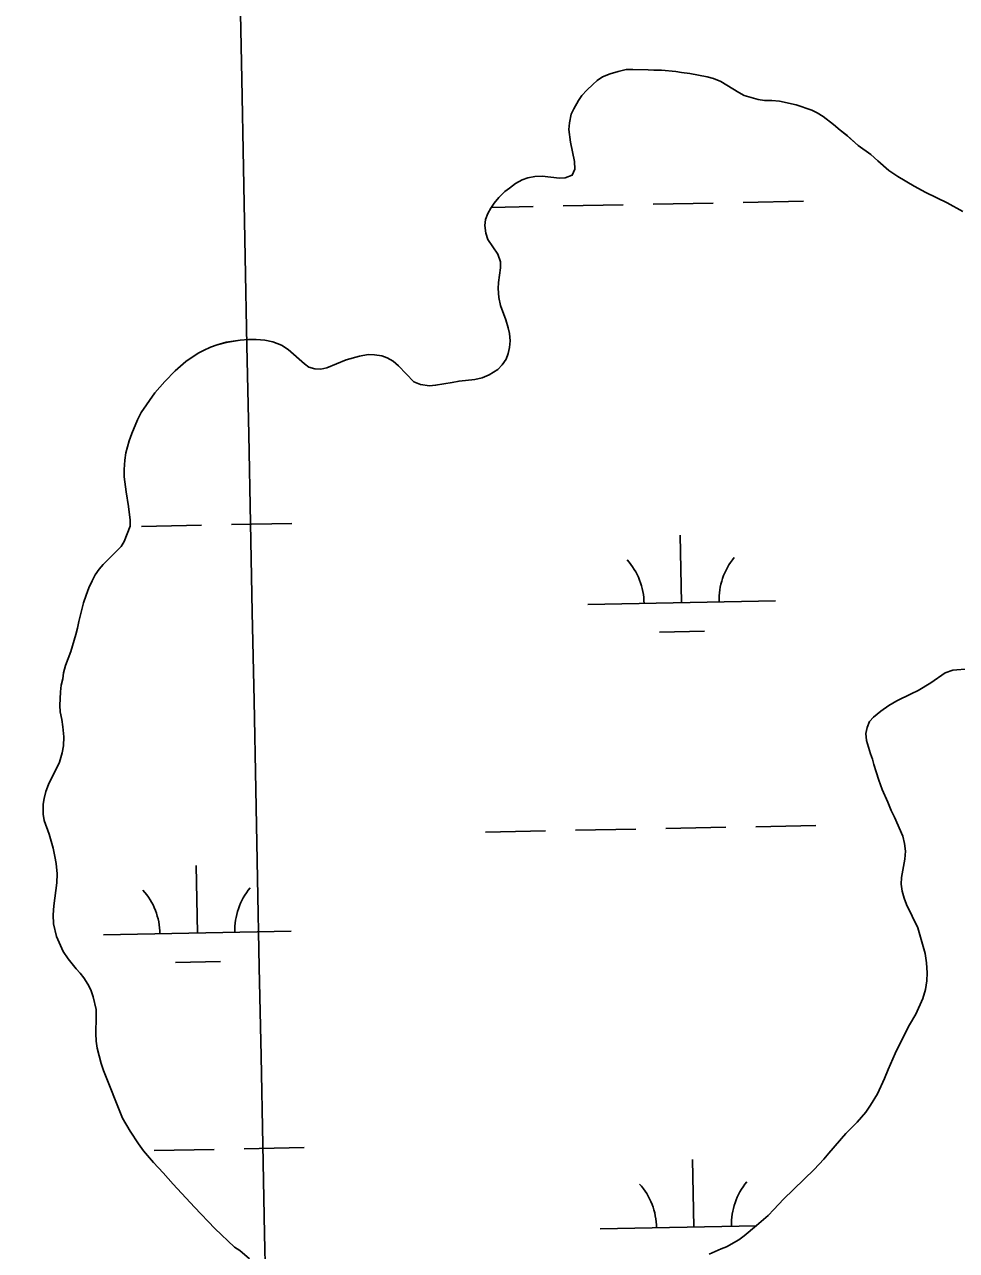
# Model space of a CAD drawing. Extents: x 3989314 to 4027622, y 243956 to 270014.
# Drawn here: x 4004063 to 4004560, y 252722 to 253375 of the extents above; entities that cross this region are included whole.
import ezdxf

# ---------------------------------------------------------------- set-up
doc = ezdxf.new("R2010")
doc.units = 0
for name, color, linetype in [('V-GRID-MAJR', 7, 'Continuous'), ('V-RIVR-EDGE', 7, 'Continuous'), ('V-WETL-SWMP', 7, 'Continuous')]:
    doc.layers.add(name, color=color, linetype=linetype)

msp = doc.modelspace()

# ---------------------------------------------------------------- linework, layer by layer
at = {"layer": 'V-GRID-MAJR'}
msp.add_spline([(4004252.85, 249607.96), (4004133.03, 255664.57), (4004013.15, 261724.27), (4003893.27, 267783.96), (4003893.21, 267787.05)], degree=3, dxfattribs=at)
at = {"layer": 'V-RIVR-EDGE'}
for points in [[(4004434.11, 253344.77), (4004430.27, 253346.34), (4004426.81, 253347.26), (4004417.57, 253349.12), (4004413.2, 253349.54), (4004410.12, 253350.07), (4004402.54, 253350.76), (4004398.43, 253350.79), (4004395.35, 253351.07), (4004387.26, 253351.25), (4004383.66, 253351.14), (4004379.41, 253350.15), (4004375.16, 253348.89), (4004371.17, 253347.24), (4004368.33, 253345.33), (4004365.87, 253343.17), (4004362.77, 253340.23), (4004360.18, 253337.29), (4004358.36, 253334.74), (4004355.89, 253330.26), (4004354.46, 253327.31), (4004353.53, 253322.69), (4004353.25, 253319.22), (4004353.98, 253312.53), (4004356.22, 253302.24), (4004356.45, 253298.13), (4004355.02, 253294.93), (4004351.28, 253293.41), (4004348.2, 253293.3), (4004338.95, 253294.26), (4004335.1, 253294.15), (4004331.23, 253293.41), (4004328.27, 253292.4), (4004324.66, 253290.5), (4004321.56, 253287.95), (4004319.11, 253286.17), (4004315.88, 253282.97), (4004313.41, 253279.91), (4004311.6, 253277.35), (4004310.04, 253274.53), (4004308.73, 253271.33), (4004308.45, 253267.99), (4004308.94, 253264), (4004310.07, 253260.53), (4004315.29, 253252.78), (4004316.81, 253248.66), (4004316.79, 253245.58), (4004315.71, 253237.62), (4004315.43, 253234.41), (4004315.78, 253229.65), (4004316.78, 253225.4), (4004319.56, 253217.8), (4004320.81, 253213.55), (4004321.57, 253210.46), (4004321.93, 253206.61), (4004321.52, 253203.01), (4004320.85, 253199.93), (4004319.81, 253196.86), (4004317.73, 253193.79), (4004315.27, 253191.36), (4004310.75, 253188.43), (4004307.02, 253186.92), (4004303.03, 253186.05), (4004294.67, 253185.2), (4004291.07, 253184.45), (4004282.19, 253182.97), (4004278.98, 253182.6), (4004274.1, 253183.28), (4004270.51, 253184.85), (4004262.47, 253193.25), (4004259.54, 253195.71), (4004256.33, 253197.53), (4004253.51, 253198.58), (4004249.66, 253199.12), (4004246.32, 253199.27), (4004241.56, 253198.4), (4004234.48, 253196.52), (4004224.3, 253192.21), (4004220.96, 253191.47), (4004217.75, 253191.62), (4004214.67, 253192.54), (4004212.24, 253194.35), (4004203.68, 253201.99), (4004200.1, 253204.33), (4004195.48, 253206.03), (4004191.12, 253206.96), (4004186.5, 253207.37), (4004182.51, 253207.4), (4004178.01, 253206.91), (4004170.55, 253205.81), (4004165.79, 253204.42), (4004162.18, 253203.16), (4004158.45, 253201.52), (4004155.61, 253200.12), (4004149.03, 253195.54), (4004143.47, 253190.57), (4004137.91, 253184.95), (4004132.6, 253178.94), (4004125.2, 253168.45), (4004123.25, 253164.48), (4004120.25, 253157.31)], [(4004563.18, 253275.57), (4004554.73, 253280.12), (4004543.33, 253285.72), (4004537.19, 253288.97), (4004528.48, 253294.17), (4004523.62, 253297.41), (4004517.74, 253302.46), (4004514.04, 253305.96), (4004507.26, 253310.75), (4004501.39, 253315.93), (4004497.68, 253318.78), (4004494.23, 253321.89), (4004488.73, 253326.04), (4004485.53, 253328.12), (4004482.58, 253329.42), (4004474.38, 253332.43), (4004465.4, 253334.29), (4004461.42, 253334.57), (4004457.43, 253334.6), (4004454.1, 253335.26), (4004446.53, 253337.37), (4004443.71, 253338.93), (4004434.11, 253344.77)], [(4004120.25, 253157.31), (4004118.81, 253153.33), (4004117.1, 253146.92), (4004116.56, 253143.07), (4004116.27, 253138.06), (4004116.24, 253134.08), (4004117.22, 253126.1), (4004118.58, 253118.39), (4004119.43, 253111.05), (4004119.41, 253107.84), (4004116.27, 253099.77), (4004114.58, 253097.08), (4004110.06, 253092.36), (4004105.01, 253087.38), (4004102.94, 253084.95), (4004100.86, 253082.01), (4004099.17, 253078.81), (4004097.48, 253075.09), (4004095.91, 253071.12), (4004094.6, 253067.02), (4004092.09, 253057.14), (4004091.42, 253053.55), (4004090.5, 253050.21), (4004087.74, 253041.11), (4004085, 253033.67), (4004083.94, 253029.69), (4004083.54, 253026.61), (4004082.74, 253023.15), (4004082.33, 253019.68), (4004081.9, 253012.36), (4004082.14, 253009.02), (4004083.01, 253004.9), (4004083.63, 253000.91), (4004084.1, 252995.64), (4004083.81, 252990.76), (4004083.15, 252987.17), (4004081.7, 252982.16), (4004075.97, 252970.25), (4004074.53, 252966.54), (4004073.61, 252962.82), (4004073.07, 252959.74), (4004073.04, 252954.34), (4004073.66, 252950.99)], [(4004530.24, 252917.15), (4004530.39, 252920.74), (4004532.25, 252930.5), (4004532.54, 252934.74), (4004532.05, 252938.72), (4004531.05, 252942.71), (4004526.75, 252952.89), (4004524.97, 252956.37), (4004523.07, 252960.75), (4004520.16, 252967.58), (4004518.27, 252972.48), (4004517.01, 252976.99), (4004515.62, 252980.85), (4004515, 252983.81), (4004513.86, 252986.64), (4004511.85, 252993.72), (4004511.49, 252997.45), (4004512.16, 253000.53), (4004513.46, 253003.74), (4004515.54, 253006.17), (4004519.41, 253009.35), (4004523.67, 253012.28), (4004527.93, 253014.82), (4004535.53, 253018.62), (4004539.27, 253020.27), (4004546.11, 253024.47), (4004553.73, 253029.68), (4004557.85, 253031.07), (4004566.46, 253031.91)], [(4004073.66, 252950.99), (4004076.31, 252943.78), (4004078.32, 252936.31), (4004079.32, 252931.94), (4004079.93, 252928.08), (4004080.54, 252922.68), (4004080.38, 252917.8), (4004078.76, 252905.6), (4004078.47, 252900.72), (4004078.56, 252895.97), (4004080.19, 252889.27), (4004083.74, 252881.28), (4004086.41, 252877.28), (4004090.61, 252871.99), (4004092.78, 252869.66), (4004094.7, 252867.2), (4004096.86, 252863.85), (4004098.38, 252860.76), (4004099.77, 252857.15), (4004101.27, 252850.33), (4004101.37, 252846.47), (4004101.05, 252837.48), (4004101.28, 252833.49), (4004101.9, 252829.76), (4004104.03, 252821.52), (4004105.29, 252817.79), (4004115.4, 252792.41), (4004119.34, 252785.45), (4004123.79, 252778.86), (4004126.6, 252775.12), (4004131.83, 252768.79), (4004137.06, 252763.36), (4004142.29, 252757.28), (4004153.77, 252745), (4004164.62, 252733.75), (4004174.96, 252723.66), (4004177.77, 252721.97), (4004183.01, 252717.57)], [(4004427.94, 252720.07), (4004434.26, 252722.85), (4004437.22, 252723.99), (4004443.67, 252727.67), (4004446.51, 252729.71), (4004453.23, 252735.19), (4004459.31, 252740.68), (4004462.41, 252743.74), (4004467.58, 252749.23), (4004483.88, 252765.06), (4004489.06, 252770.68), (4004491.65, 252773.87), (4004500.71, 252784.22), (4004506.79, 252790.35), (4004511.45, 252795.71), (4004513.92, 252799.3), (4004517.55, 252805.44), (4004521.33, 252813.51), (4004523.29, 252818.38), (4004527.08, 252826.84), (4004532.41, 252837.72), (4004534.76, 252842.21), (4004538.01, 252847.84), (4004541.79, 252856.29), (4004543.23, 252861.04), (4004543.91, 252865.66), (4004544.19, 252869.9), (4004543.71, 252875.3), (4004543.1, 252880.18), (4004539.08, 252893.83), (4004533.12, 252906.21), (4004531.86, 252909.68), (4004530.86, 252913.42), (4004530.24, 252917.15)]]:
    msp.add_lwpolyline(points, dxfattribs=at)
at = {"layer": 'V-WETL-SWMP'}
for p, q in [((4004311.84, 253277.69), (4004334.16, 253278.13)), ((4004350.16, 253278.45), (4004382.15, 253279.09)), ((4004398.15, 253279.41), (4004430.14, 253280.04)), ((4004446.14, 253280.36), (4004478.13, 253281)), ((4004125.51, 253107.77), (4004157.51, 253108.4)), ((4004173.5, 253108.72), (4004205.5, 253109.36)), ((4004413.23, 253067.06), (4004412.51, 253103.05)), ((4004363.24, 253066.06), (4004463.22, 253068.06)), ((4004401.54, 253051.39), (4004425.53, 253051.87)), ((4004452.77, 252947.75), (4004484.76, 252948.39)), ((4004308.79, 252944.88), (4004340.79, 252945.52)), ((4004356.79, 252945.84), (4004388.78, 252946.48)), ((4004404.78, 252946.8), (4004436.77, 252947.43)), ((4004155.24, 252891.07), (4004154.53, 252927.06)), ((4004105.25, 252890.08), (4004205.23, 252892.07)), ((4004143.55, 252875.4), (4004167.55, 252875.88)), ((4004132.14, 252775.16), (4004164.14, 252775.79)), ((4004180.13, 252776.11), (4004212.13, 252776.75)), ((4004419.85, 252734.45), (4004419.14, 252770.44)), ((4004369.86, 252733.45), (4004453.14, 252735.11))]:
    msp.add_line(p, q, dxfattribs=at)
for points in [[(4004308.94, 253264), (4004308.45, 253267.99), (4004308.73, 253271.33), (4004310.04, 253274.53), (4004311.6, 253277.35), (4004313.41, 253279.91), (4004315.88, 253282.97), (4004319.11, 253286.17), (4004321.56, 253287.95), (4004324.66, 253290.5), (4004328.27, 253292.4), (4004331.23, 253293.41), (4004335.1, 253294.15), (4004338.95, 253294.26), (4004348.2, 253293.3), (4004351.28, 253293.41), (4004355.02, 253294.92), (4004356.45, 253298.13), (4004356.22, 253302.24), (4004353.98, 253312.53), (4004353.25, 253319.22), (4004353.53, 253322.69), (4004354.46, 253327.31), (4004355.89, 253330.25), (4004358.36, 253334.74), (4004360.18, 253337.29), (4004362.77, 253340.23), (4004365.87, 253343.17), (4004368.33, 253345.33), (4004371.17, 253347.24), (4004375.16, 253348.89), (4004379.41, 253350.15), (4004383.66, 253351.15), (4004387.25, 253351.25), (4004395.35, 253351.07), (4004398.43, 253350.79), (4004402.54, 253350.76), (4004410.12, 253350.07), (4004413.2, 253349.54), (4004417.57, 253349.12), (4004426.81, 253347.26), (4004430.27, 253346.34), (4004434.11, 253344.77), (4004443.71, 253338.93), (4004446.53, 253337.37), (4004454.1, 253335.26), (4004457.43, 253334.6), (4004461.42, 253334.57), (4004465.4, 253334.29), (4004474.38, 253332.43), (4004482.58, 253329.42), (4004485.53, 253328.12), (4004488.73, 253326.04), (4004494.23, 253321.89), (4004497.68, 253318.78), (4004501.38, 253315.93), (4004507.26, 253310.75), (4004514.04, 253305.96), (4004517.74, 253302.46), (4004523.62, 253297.41), (4004528.48, 253294.17), (4004537.19, 253288.97), (4004543.33, 253285.72), (4004554.73, 253280.12), (4004563.18, 253275.56)], [(4004073.66, 252950.99), (4004073.04, 252954.34), (4004073.07, 252959.74), (4004073.61, 252962.82), (4004074.53, 252966.54), (4004075.97, 252970.25), (4004081.7, 252982.17), (4004083.15, 252987.17), (4004083.81, 252990.76), (4004084.1, 252995.64), (4004083.62, 253000.91), (4004083.01, 253004.9), (4004082.14, 253009.02), (4004081.9, 253012.36), (4004082.33, 253019.68), (4004082.74, 253023.15), (4004083.54, 253026.61), (4004083.94, 253029.69), (4004085, 253033.67), (4004087.75, 253041.11), (4004090.5, 253050.21), (4004091.42, 253053.55), (4004092.09, 253057.14), (4004094.6, 253067.02), (4004095.91, 253071.12), (4004097.48, 253075.09), (4004099.17, 253078.81), (4004100.86, 253082.01), (4004102.94, 253084.95), (4004105.01, 253087.38), (4004110.06, 253092.36), (4004114.58, 253097.08), (4004116.27, 253099.77), (4004119.41, 253107.84), (4004119.43, 253111.05), (4004118.58, 253118.39), (4004117.22, 253126.1), (4004116.24, 253134.08), (4004116.27, 253138.06), (4004116.56, 253143.07), (4004117.1, 253146.92), (4004118.81, 253153.33), (4004120.25, 253157.31), (4004123.25, 253164.48), (4004125.2, 253168.46), (4004132.6, 253178.94), (4004137.91, 253184.95), (4004143.47, 253190.56), (4004149.03, 253195.54), (4004155.61, 253200.12), (4004158.45, 253201.52), (4004162.18, 253203.16), (4004165.79, 253204.42), (4004170.55, 253205.8), (4004178.01, 253206.91), (4004182.51, 253207.4), (4004186.5, 253207.37), (4004191.12, 253206.96), (4004195.48, 253206.03), (4004200.1, 253204.33), (4004203.68, 253201.99), (4004212.24, 253194.35), (4004214.67, 253192.54), (4004217.75, 253191.62), (4004220.96, 253191.47), (4004224.3, 253192.22), (4004234.48, 253196.52), (4004241.56, 253198.4), (4004246.32, 253199.27), (4004249.66, 253199.12), (4004253.51, 253198.58), (4004256.33, 253197.53), (4004259.53, 253195.71), (4004262.47, 253193.25), (4004270.51, 253184.85), (4004274.1, 253183.28), (4004278.98, 253182.61), (4004282.19, 253182.97), (4004291.07, 253184.45), (4004294.67, 253185.2), (4004303.03, 253186.04), (4004307.02, 253186.92), (4004310.76, 253188.43), (4004315.27, 253191.36), (4004317.73, 253193.79), (4004319.81, 253196.86), (4004320.85, 253199.93), (4004321.52, 253203.01), (4004321.93, 253206.61), (4004321.57, 253210.46), (4004320.81, 253213.55), (4004319.56, 253217.8), (4004316.78, 253225.4), (4004315.78, 253229.65), (4004315.43, 253234.41), (4004315.71, 253237.62), (4004316.79, 253245.58), (4004316.81, 253248.66), (4004315.29, 253252.78), (4004310.07, 253260.53), (4004308.94, 253264)], [(4004566.46, 253031.91), (4004557.85, 253031.07), (4004553.73, 253029.68), (4004546.11, 253024.47), (4004539.27, 253020.27), (4004535.53, 253018.62), (4004527.93, 253014.82), (4004523.67, 253012.28), (4004519.41, 253009.35), (4004515.54, 253006.16), (4004513.46, 253003.74), (4004512.16, 253000.53), (4004511.49, 252997.45), (4004511.85, 252993.72), (4004513.86, 252986.64), (4004515, 252983.81), (4004515.62, 252980.85), (4004517.01, 252976.99), (4004518.27, 252972.48), (4004520.16, 252967.58), (4004523.07, 252960.76), (4004524.97, 252956.37), (4004526.75, 252952.89), (4004531.05, 252942.71), (4004532.05, 252938.72), (4004532.54, 252934.74), (4004532.25, 252930.5), (4004530.39, 252920.74), (4004530.24, 252917.15), (4004530.86, 252913.42), (4004531.86, 252909.68), (4004533.12, 252906.21), (4004539.08, 252893.83), (4004543.1, 252880.18), (4004543.71, 252875.3), (4004544.19, 252869.9), (4004543.91, 252865.66), (4004543.23, 252861.04), (4004541.79, 252856.29), (4004538.01, 252847.84), (4004534.76, 252842.21), (4004532.42, 252837.72), (4004527.08, 252826.84), (4004523.29, 252818.38), (4004521.33, 252813.51), (4004517.55, 252805.44), (4004513.92, 252799.3), (4004511.45, 252795.71), (4004506.79, 252790.35), (4004500.71, 252784.22), (4004491.65, 252773.87), (4004489.06, 252770.68), (4004483.88, 252765.06), (4004467.58, 252749.23), (4004462.41, 252743.74), (4004459.31, 252740.68), (4004453.23, 252735.19), (4004446.51, 252729.71), (4004443.67, 252727.67), (4004437.22, 252723.99), (4004434.26, 252722.85), (4004427.94, 252720.07)], [(4004183.01, 252717.57), (4004177.77, 252721.97), (4004174.96, 252723.66), (4004164.62, 252733.75), (4004153.77, 252745), (4004142.29, 252757.28), (4004137.06, 252763.36), (4004131.83, 252768.79), (4004126.6, 252775.12), (4004123.8, 252778.86), (4004119.34, 252785.45), (4004115.4, 252792.41), (4004105.29, 252817.79), (4004104.03, 252821.53), (4004101.9, 252829.76), (4004101.28, 252833.49), (4004101.05, 252837.48), (4004101.37, 252846.47), (4004101.27, 252850.33), (4004099.77, 252857.15), (4004098.38, 252860.76), (4004096.86, 252863.85), (4004094.7, 252867.2), (4004092.78, 252869.66), (4004090.61, 252871.99), (4004086.41, 252877.28), (4004083.74, 252881.28), (4004080.19, 252889.27), (4004078.56, 252895.96), (4004078.47, 252900.72), (4004078.76, 252905.6), (4004080.38, 252917.8), (4004080.54, 252922.68), (4004079.93, 252928.08), (4004079.32, 252931.94), (4004078.32, 252936.31), (4004076.31, 252943.78), (4004073.66, 252950.99)]]:
    msp.add_lwpolyline(points, dxfattribs=at)
for centre, start, end in [((4004357.98, 253066.43), 0.36988, 41.91354), ((4004468.45, 253068.64), 140.36987, 181.91353), ((4004100, 252890.45), 0.36988, 41.91354), ((4004210.47, 252892.65), 140.36987, 181.91353), ((4004364.61, 252733.83), 0.36988, 41.91354), ((4004475.08, 252736.03), 140.36987, 181.91353)]:
    msp.add_arc(centre, 35.25, start, end, dxfattribs=at)

doc.saveas('drawing.dxf')
